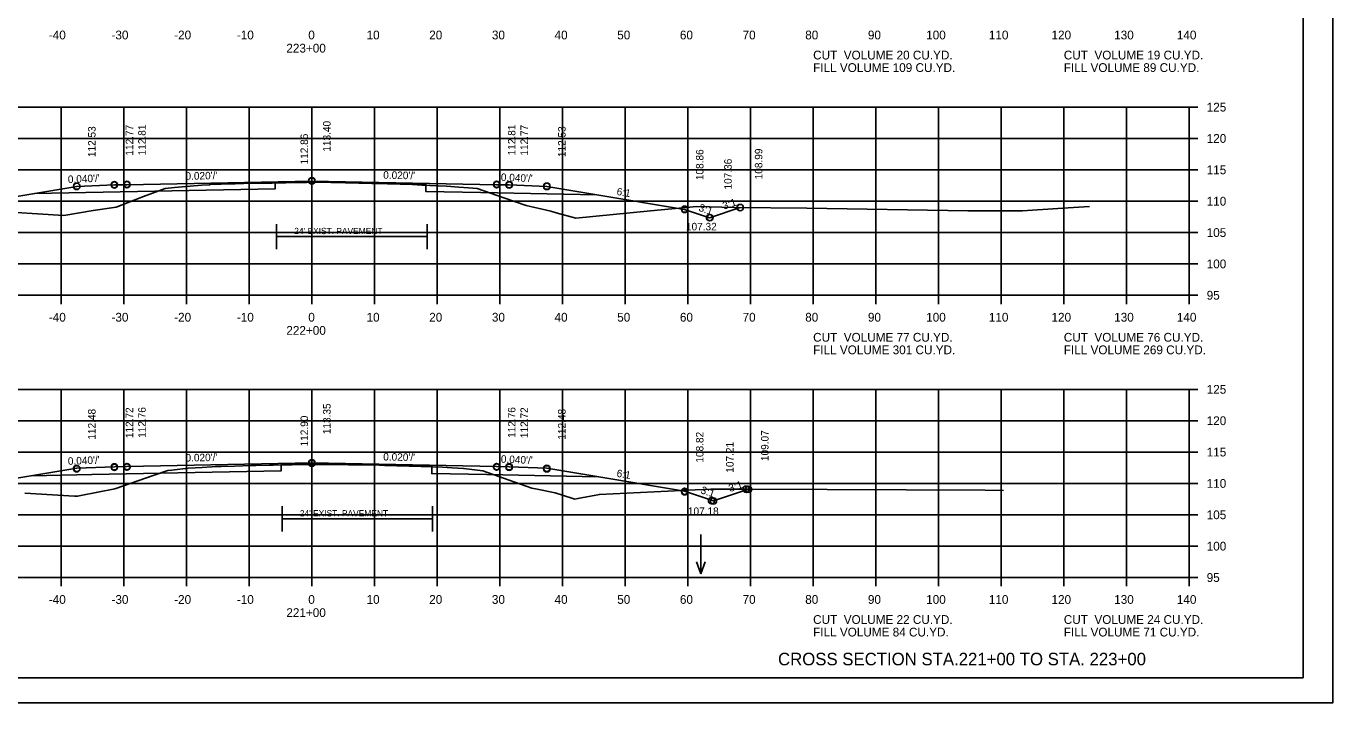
# Model space of a CAD drawing. Extents: x 1175611 to 1176402, y -433344 to -416213.
# Drawn here: x 1175735.4 to 1175943.9, y -423743.3 to -423635.4 of the extents above; entities that cross this region are included whole.
import ezdxf

# ---------------------------------------------------------------- set-up
doc = ezdxf.new("R2010")
doc.units = 0
for name, color, linetype in [('Default', 7, 'Continuous'), ('R_Alt Surface', 7, 'Continuous'), ('R_Axis', 7, 'Continuous'), ('R_Axis Annot', 7, 'Continuous'), ('R_Border', 7, 'Continuous'), ('R_Draft', 7, 'Continuous'), ('R_Exist Surface', 7, 'Continuous'), ('R_Fin Surface', 7, 'Continuous'), ('R_Grid', 7, 'Continuous'), ('R_No Plot', 7, 'Continuous'), ('R_Water Annot', 7, 'Continuous'), ('R_Xsect Elev', 7, 'Continuous'), ('R_Xsect Slope', 7, 'Continuous')]:
    doc.layers.add(name, color=color, linetype=linetype)

msp = doc.modelspace()

# ---------------------------------------------------------------- linework, layer by layer
at = {"layer": 'R_Alt Surface'}
for p, q in [((1175775.36, -423668.98), (1175799.36, -423668.98)), ((1175776.24, -423713.99), (1175800.24, -423713.99))]:
    msp.add_line(p, q, dxfattribs=at)
for points in [[(1175736.7, -423662.12), (1175744.92, -423661.96), (1175775.15, -423661.35), (1175775.15, -423660.41), (1175780.97, -423660.29), (1175799.15, -423660.62), (1175799.15, -423661.78), (1175807.92, -423661.96), (1175826.48, -423662.33)], [(1175775.36, -423670.98), (1175775.36, -423666.98)], [(1175799.36, -423670.98), (1175799.36, -423666.98)], [(1175736.26, -423707.13), (1175745.88, -423706.94), (1175776.1, -423706.33), (1175776.1, -423705.32), (1175780.97, -423705.22), (1175800.1, -423705.59), (1175800.1, -423706.76), (1175808.88, -423706.94), (1175826.66, -423707.29)], [(1175776.24, -423715.99), (1175776.24, -423711.99)], [(1175800.24, -423715.99), (1175800.24, -423711.99)]]:
    msp.add_lwpolyline(points, dxfattribs=at)
at = {"layer": 'R_Axis'}
for p, q in [((1175920.97, -423678.34), (1175920.97, -423648.34)), ((1175922.37, -423648.34), (1175920.97, -423648.34)), ((1175922.37, -423653.34), (1175920.97, -423653.34)), ((1175922.37, -423658.34), (1175920.97, -423658.34)), ((1175922.37, -423663.34), (1175920.97, -423663.34)), ((1175922.37, -423668.34), (1175920.97, -423668.34)), ((1175922.37, -423673.34), (1175920.97, -423673.34)), ((1175640.97, -423678.34), (1175920.97, -423678.34)), ((1175740.97, -423679.74), (1175740.97, -423678.34)), ((1175750.97, -423679.74), (1175750.97, -423678.34)), ((1175760.97, -423679.74), (1175760.97, -423678.34)), ((1175770.97, -423679.74), (1175770.97, -423678.34)), ((1175780.97, -423679.74), (1175780.97, -423678.34)), ((1175790.97, -423679.74), (1175790.97, -423678.34)), ((1175800.97, -423679.74), (1175800.97, -423678.34)), ((1175810.97, -423679.74), (1175810.97, -423678.34)), ((1175820.97, -423679.74), (1175820.97, -423678.34)), ((1175830.97, -423679.74), (1175830.97, -423678.34)), ((1175840.97, -423679.74), (1175840.97, -423678.34)), ((1175850.97, -423679.74), (1175850.97, -423678.34)), ((1175860.97, -423679.74), (1175860.97, -423678.34)), ((1175870.97, -423679.74), (1175870.97, -423678.34)), ((1175880.97, -423679.74), (1175880.97, -423678.34)), ((1175890.97, -423679.74), (1175890.97, -423678.34)), ((1175900.97, -423679.74), (1175900.97, -423678.34)), ((1175910.97, -423679.74), (1175910.97, -423678.34)), ((1175920.97, -423679.74), (1175920.97, -423678.34)), ((1175922.37, -423678.34), (1175920.97, -423678.34)), ((1175920.97, -423723.34), (1175920.97, -423693.34)), ((1175922.37, -423693.34), (1175920.97, -423693.34)), ((1175922.37, -423698.34), (1175920.97, -423698.34)), ((1175922.37, -423703.34), (1175920.97, -423703.34)), ((1175922.37, -423708.34), (1175920.97, -423708.34)), ((1175922.37, -423713.34), (1175920.97, -423713.34)), ((1175922.37, -423718.34), (1175920.97, -423718.34)), ((1175640.97, -423723.34), (1175920.97, -423723.34)), ((1175740.97, -423724.74), (1175740.97, -423723.34)), ((1175750.97, -423724.74), (1175750.97, -423723.34)), ((1175760.97, -423724.74), (1175760.97, -423723.34)), ((1175770.97, -423724.74), (1175770.97, -423723.34)), ((1175780.97, -423724.74), (1175780.97, -423723.34)), ((1175790.97, -423724.74), (1175790.97, -423723.34)), ((1175800.97, -423724.74), (1175800.97, -423723.34)), ((1175810.97, -423724.74), (1175810.97, -423723.34)), ((1175820.97, -423724.74), (1175820.97, -423723.34)), ((1175830.97, -423724.74), (1175830.97, -423723.34)), ((1175840.97, -423724.74), (1175840.97, -423723.34)), ((1175850.97, -423724.74), (1175850.97, -423723.34)), ((1175860.97, -423724.74), (1175860.97, -423723.34)), ((1175870.97, -423724.74), (1175870.97, -423723.34)), ((1175880.97, -423724.74), (1175880.97, -423723.34)), ((1175890.97, -423724.74), (1175890.97, -423723.34)), ((1175900.97, -423724.74), (1175900.97, -423723.34)), ((1175910.97, -423724.74), (1175910.97, -423723.34)), ((1175920.97, -423724.74), (1175920.97, -423723.34)), ((1175922.37, -423723.34), (1175920.97, -423723.34))]:
    msp.add_line(p, q, dxfattribs=at)
at = {"layer": 'R_Border'}
for q in [(1175939.15, -423533.88), (1175622.97, -423739.34)]:
    msp.add_line((1175939.15, -423739.34), q, dxfattribs=at)
at = {"layer": 'R_Exist Surface'}
for points in [[(1175729.62, -423664.86), (1175741.39, -423665.6), (1175746.09, -423664.84), (1175749.75, -423664.28), (1175754.13, -423662.59), (1175757.57, -423661.33), (1175759.07, -423661.17), (1175760.9, -423660.97), (1175763.44, -423660.79), (1175764.57, -423660.71), (1175764.65, -423660.71), (1175764.74, -423660.7), (1175766.49, -423660.64), (1175768.74, -423660.58), (1175770.14, -423660.54), (1175771.94, -423660.49), (1175773.07, -423660.48), (1175774.65, -423660.45), (1175775.47, -423660.43), (1175776.41, -423660.41), (1175776.82, -423660.39), (1175777.79, -423660.37), (1175780.14, -423660.36), (1175782.97, -423660.33), (1175786.34, -423660.42), (1175790.54, -423660.52), (1175793.04, -423660.59), (1175797.03, -423660.7), (1175798.52, -423660.76), (1175799.83, -423660.81), (1175802.45, -423660.96), (1175803.18, -423661.01), (1175803.81, -423661.04), (1175804.43, -423661.09), (1175805.99, -423661.22), (1175807.36, -423661.33), (1175811.64, -423662.8), (1175815.16, -423664.01), (1175818.41, -423664.76), (1175819.14, -423664.94), (1175819.97, -423665.18), (1175823.13, -423666.06), (1175835.04, -423664.86), (1175842.43, -423664.17), (1175848.43, -423664.34), (1175859.94, -423664.47), (1175885.64, -423664.89), (1175894.36, -423664.86), (1175900.79, -423664.43), (1175905.05, -423664.16)], [(1175735.19, -423709.88), (1175743.1, -423710.35), (1175743.59, -423710.38), (1175744.09, -423710.28), (1175749.55, -423709.22), (1175755.8, -423707.02), (1175757.99, -423706.28), (1175758.63, -423706.22), (1175761.27, -423705.93), (1175763.46, -423705.78), (1175765.02, -423705.68), (1175765.05, -423705.68), (1175765.62, -423705.65), (1175766.49, -423705.62), (1175768.65, -423705.58), (1175771.26, -423705.49), (1175772.05, -423705.47), (1175774.2, -423705.45), (1175774.8, -423705.44), (1175776.37, -423705.39), (1175776.79, -423705.38), (1175777.83, -423705.35), (1175778.25, -423705.34), (1175781.78, -423705.31), (1175782.85, -423705.3), (1175786.83, -423705.35), (1175788.24, -423705.37), (1175791.75, -423705.44), (1175792.6, -423705.46), (1175798.44, -423705.63), (1175800.21, -423705.69), (1175801.81, -423705.76), (1175803.34, -423705.84), (1175804.26, -423705.88), (1175805.16, -423705.98), (1175808.24, -423706.35), (1175812.45, -423707.82), (1175816.06, -423709.08), (1175816.95, -423709.27), (1175819.78, -423709.85), (1175822.49, -423710.71), (1175822.94, -423710.85), (1175823.45, -423710.75), (1175826.86, -423710.08), (1175842.17, -423709.35), (1175844.66, -423709.24), (1175846.67, -423709.25), (1175850.62, -423709.27), (1175888.44, -423709.43), (1175891.37, -423709.45)]]:
    msp.add_lwpolyline(points, dxfattribs=at)
at = {"layer": 'R_Fin Surface'}
for points in [[(1175711, -423664.22), (1175716.89, -423666.19), (1175721.47, -423664.66), (1175735.2, -423662.37), (1175743.47, -423660.99), (1175749.47, -423660.75), (1175751.47, -423660.71), (1175780.97, -423660.12), (1175810.47, -423660.71), (1175812.47, -423660.75), (1175818.47, -423660.99), (1175826.75, -423662.37), (1175840.47, -423664.66), (1175844.44, -423665.98), (1175849.34, -423664.35)], [(1175710.55, -423709.39), (1175716.32, -423711.31), (1175721.47, -423709.59), (1175735.2, -423707.3), (1175743.47, -423705.93), (1175749.47, -423705.69), (1175751.47, -423705.65), (1175780.97, -423705.06), (1175810.47, -423705.65), (1175812.47, -423705.69), (1175818.47, -423705.93), (1175826.75, -423707.3), (1175840.47, -423709.59), (1175845.07, -423711.13), (1175850.65, -423709.27)]]:
    msp.add_lwpolyline(points, dxfattribs=at)
at = {"layer": 'R_Grid'}
for p, q in [((1175640.97, -423648.34), (1175920.97, -423648.34)), ((1175740.97, -423678.34), (1175740.97, -423648.34)), ((1175750.97, -423678.34), (1175750.97, -423648.34)), ((1175760.97, -423678.34), (1175760.97, -423648.34)), ((1175770.97, -423678.34), (1175770.97, -423648.34)), ((1175780.97, -423678.34), (1175780.97, -423648.34)), ((1175790.97, -423678.34), (1175790.97, -423648.34)), ((1175800.97, -423678.34), (1175800.97, -423648.34)), ((1175810.97, -423678.34), (1175810.97, -423648.34)), ((1175820.97, -423678.34), (1175820.97, -423648.34)), ((1175830.97, -423678.34), (1175830.97, -423648.34)), ((1175840.97, -423678.34), (1175840.97, -423648.34)), ((1175850.97, -423678.34), (1175850.97, -423648.34)), ((1175860.97, -423678.34), (1175860.97, -423648.34)), ((1175870.97, -423678.34), (1175870.97, -423648.34)), ((1175880.97, -423678.34), (1175880.97, -423648.34)), ((1175890.97, -423678.34), (1175890.97, -423648.34)), ((1175900.97, -423678.34), (1175900.97, -423648.34)), ((1175910.97, -423678.34), (1175910.97, -423648.34)), ((1175920.97, -423678.34), (1175920.97, -423648.34)), ((1175640.97, -423653.34), (1175920.97, -423653.34)), ((1175640.97, -423658.34), (1175920.97, -423658.34)), ((1175640.97, -423663.34), (1175920.97, -423663.34)), ((1175640.97, -423668.34), (1175920.97, -423668.34)), ((1175640.97, -423673.34), (1175920.97, -423673.34)), ((1175640.97, -423678.34), (1175920.97, -423678.34)), ((1175640.97, -423693.34), (1175920.97, -423693.34)), ((1175740.97, -423723.34), (1175740.97, -423693.34)), ((1175750.97, -423723.34), (1175750.97, -423693.34)), ((1175760.97, -423723.34), (1175760.97, -423693.34)), ((1175770.97, -423723.34), (1175770.97, -423693.34)), ((1175780.97, -423723.34), (1175780.97, -423693.34)), ((1175790.97, -423723.34), (1175790.97, -423693.34)), ((1175800.97, -423723.34), (1175800.97, -423693.34)), ((1175810.97, -423723.34), (1175810.97, -423693.34)), ((1175820.97, -423723.34), (1175820.97, -423693.34)), ((1175830.97, -423723.34), (1175830.97, -423693.34)), ((1175840.97, -423723.34), (1175840.97, -423693.34)), ((1175850.97, -423723.34), (1175850.97, -423693.34)), ((1175860.97, -423723.34), (1175860.97, -423693.34)), ((1175870.97, -423723.34), (1175870.97, -423693.34)), ((1175880.97, -423723.34), (1175880.97, -423693.34)), ((1175890.97, -423723.34), (1175890.97, -423693.34)), ((1175900.97, -423723.34), (1175900.97, -423693.34)), ((1175910.97, -423723.34), (1175910.97, -423693.34)), ((1175920.97, -423723.34), (1175920.97, -423693.34)), ((1175640.97, -423698.34), (1175920.97, -423698.34)), ((1175640.97, -423703.34), (1175920.97, -423703.34)), ((1175640.97, -423708.34), (1175920.97, -423708.34)), ((1175640.97, -423713.34), (1175920.97, -423713.34)), ((1175640.97, -423718.34), (1175920.97, -423718.34)), ((1175640.97, -423723.34), (1175920.97, -423723.34))]:
    msp.add_line(p, q, dxfattribs=at)
at = {"layer": 'R_No Plot'}
msp.add_line((1175610.57, -423743.32), (1175943.91, -423743.32), dxfattribs=at)
msp.add_lwpolyline([(1175610.57, -423529.99), (1175943.91, -423529.99), (1175943.91, -423743.32), (1175610.57, -423743.32)], close=True, dxfattribs=at)
for centre in [(1175743.47, -423660.94), (1175749.47, -423660.7), (1175749.47, -423660.75), (1175751.47, -423660.66), (1175751.47, -423660.71), (1175780.97, -423660.07), (1175780.97, -423660.12), (1175810.47, -423660.66), (1175810.47, -423660.71), (1175812.47, -423660.7), (1175812.47, -423660.75), (1175818.47, -423660.94), (1175743.47, -423660.99), (1175818.47, -423660.99), (1175840.47, -423664.61), (1175840.47, -423664.66), (1175849.33, -423664.35), (1175849.34, -423664.35), (1175849.34, -423664.35), (1175844.44, -423665.98), (1175844.44, -423665.98), (1175844.51, -423665.95), (1175743.47, -423705.93), (1175743.47, -423706.01), (1175749.47, -423705.69), (1175749.47, -423705.77), (1175751.47, -423705.65), (1175751.47, -423705.73), (1175780.97, -423705.06), (1175780.97, -423705.14), (1175810.47, -423705.65), (1175810.47, -423705.73), (1175812.47, -423705.69), (1175812.47, -423705.77), (1175818.47, -423705.93), (1175818.47, -423706.01), (1175840.47, -423709.59), (1175840.47, -423709.68), (1175850.26, -423709.26), (1175850.65, -423709.27), (1175850.65, -423709.27), (1175844.75, -423711.1), (1175845.07, -423711.13), (1175845.07, -423711.13)]:
    msp.add_circle(centre, 0.5, dxfattribs=at)
at = {"layer": 'R_Water Annot'}
for p, q in [((1175843.06, -423716.47), (1175843.06, -423722.75)), ((1175843.06, -423722.75), (1175842.36, -423720.83)), ((1175843.06, -423722.75), (1175843.76, -423720.83))]:
    msp.add_line(p, q, dxfattribs=at)

# ---------------------------------------------------------------- texts
at = {"layer": 'Default'}
for s, p in [('CUT  VOLUME 20 CU.YD.', (1175860.97, -423640.74)), ('CUT  VOLUME 19 CU.YD.', (1175900.97, -423640.74)), ('FILL VOLUME 109 CU.YD.', (1175860.97, -423642.74)), ('FILL VOLUME 89 CU.YD.', (1175900.97, -423642.74)), ('CUT  VOLUME 77 CU.YD.', (1175860.97, -423685.74)), ('CUT  VOLUME 76 CU.YD.', (1175900.97, -423685.74)), ('FILL VOLUME 301 CU.YD.', (1175860.97, -423687.74)), ('FILL VOLUME 269 CU.YD.', (1175900.97, -423687.74)), ('CUT  VOLUME 22 CU.YD.', (1175860.97, -423730.74)), ('FILL VOLUME 84 CU.YD.', (1175860.97, -423732.74)), ('CUT  VOLUME 24 CU.YD.', (1175900.97, -423730.74)), ('FILL VOLUME 71 CU.YD.', (1175900.97, -423732.74))]:
    msp.add_text(s, height=1.4, dxfattribs=at).set_placement(p)
at = {"layer": 'R_Alt Surface'}
for p in [(1175778.17, -423668.59), (1175779.06, -423713.6)]:
    msp.add_text("24' EXIST. PAVEMENT", height=1, dxfattribs=at).set_placement(p)
at = {"layer": 'R_Axis Annot'}
for s, p in [('-40', (1175739.01, -423637.54)), ('-30', (1175749.01, -423637.54)), ('-20', (1175759.01, -423637.54)), ('-10', (1175769.01, -423637.54)), ('0', (1175780.41, -423637.54)), ('10', (1175789.71, -423637.54)), ('20', (1175799.71, -423637.54)), ('30', (1175809.71, -423637.54)), ('40', (1175819.71, -423637.54)), ('50', (1175829.71, -423637.54)), ('60', (1175839.71, -423637.54)), ('70', (1175849.71, -423637.54)), ('80', (1175859.71, -423637.54)), ('90', (1175869.71, -423637.54)), ('100', (1175879.01, -423637.54)), ('110', (1175889.01, -423637.54)), ('120', (1175899.01, -423637.54)), ('130', (1175909.01, -423637.54)), ('140', (1175919.01, -423637.54)), ('223+00', (1175776.91, -423639.64)), ('125', (1175923.77, -423649.04)), ('120', (1175923.77, -423654.04)), ('115', (1175923.77, -423659.04)), ('110', (1175923.77, -423664.04)), ('105', (1175923.77, -423669.04)), ('100', (1175923.77, -423674.04)), ('95', (1175923.77, -423679.04)), ('-40', (1175739.01, -423682.54)), ('-30', (1175749.01, -423682.54)), ('-20', (1175759.01, -423682.54)), ('-10', (1175769.01, -423682.54)), ('0', (1175780.41, -423682.54)), ('10', (1175789.71, -423682.54)), ('20', (1175799.71, -423682.54)), ('30', (1175809.71, -423682.54)), ('40', (1175819.71, -423682.54)), ('50', (1175829.71, -423682.54)), ('60', (1175839.71, -423682.54)), ('70', (1175849.71, -423682.54)), ('80', (1175859.71, -423682.54)), ('90', (1175869.71, -423682.54)), ('100', (1175879.01, -423682.54)), ('110', (1175889.01, -423682.54)), ('120', (1175899.01, -423682.54)), ('130', (1175909.01, -423682.54)), ('140', (1175919.01, -423682.54)), ('222+00', (1175776.91, -423684.64)), ('125', (1175923.77, -423694.04)), ('120', (1175923.77, -423699.04)), ('115', (1175923.77, -423704.04)), ('110', (1175923.77, -423709.04)), ('105', (1175923.77, -423714.04)), ('100', (1175923.77, -423719.04)), ('95', (1175923.77, -423724.04)), ('-40', (1175739.01, -423727.54)), ('-30', (1175749.01, -423727.54)), ('-20', (1175759.01, -423727.54)), ('-10', (1175769.01, -423727.54)), ('0', (1175780.41, -423727.54)), ('10', (1175789.71, -423727.54)), ('20', (1175799.71, -423727.54)), ('30', (1175809.71, -423727.54)), ('40', (1175819.71, -423727.54)), ('50', (1175829.71, -423727.54)), ('60', (1175839.71, -423727.54)), ('70', (1175849.71, -423727.54)), ('80', (1175859.71, -423727.54)), ('90', (1175869.71, -423727.54)), ('100', (1175879.01, -423727.54)), ('110', (1175889.01, -423727.54)), ('120', (1175899.01, -423727.54)), ('130', (1175909.01, -423727.54)), ('140', (1175919.01, -423727.54)), ('221+00', (1175776.91, -423729.64))]:
    msp.add_text(s, height=1.4, dxfattribs=at).set_placement(p)
at = {"layer": 'R_Draft'}
msp.add_text('CROSS SECTION STA.221+00 TO STA. 223+00', height=2, dxfattribs=at).set_placement((1175855.37, -423737.34))
at = {"layer": 'R_Xsect Elev'}
for s, p in [('112.53', (1175746.47, -423656.31)), ('112.77', (1175752.47, -423656.07)), ('112.81', (1175754.47, -423656.03)), ('113.40', (1175783.97, -423655.44)), ('112.81', (1175813.47, -423656.03)), ('112.77', (1175815.47, -423656.07)), ('112.53', (1175821.47, -423656.31)), ('112.86', (1175780.37, -423657.48)), ('108.86', (1175843.47, -423659.98)), ('108.99', (1175852.87, -423659.85)), ('107.36', (1175847.98, -423661.48)), ('113.35', (1175783.97, -423700.49)), ('112.48', (1175746.47, -423701.36)), ('112.72', (1175752.47, -423701.12)), ('112.76', (1175754.47, -423701.08)), ('112.90', (1175780.37, -423702.44)), ('112.76', (1175813.47, -423701.08)), ('112.72', (1175815.47, -423701.12)), ('112.48', (1175821.47, -423701.36)), ('109.07', (1175853.86, -423704.77)), ('108.82', (1175843.47, -423705.02)), ('107.21', (1175848.28, -423706.63))]:
    msp.add_text(s, height=1.2, rotation=90, dxfattribs=at).set_placement(p)
for s, p in [('107.32', (1175840.68, -423667.99)), ('107.18', (1175840.99, -423713.37))]:
    msp.add_text(s, height=1.2, dxfattribs=at).set_placement(p)
at = {"layer": 'R_Xsect Slope'}
for s, rotation, p in [("0.040'/'", 2.2906, (1175742.07, -423660.45)), ("0.020'/'", 1.1458, (1175760.83, -423659.93)), ("0.020'/'", 358.8542, (1175792.36, -423659.75)), ("0.040'/'", 357.7094, (1175811.12, -423660.1)), ('6:1', 350.5377, (1175829.55, -423662.33)), ('3:1', 341.5651, (1175842.61, -423664.85)), ('3:1', 18.4349, (1175846.73, -423664.69)), ("0.040'/'", 2.2906, (1175742.07, -423705.38)), ("0.020'/'", 1.1458, (1175760.83, -423704.86)), ("0.020'/'", 358.8542, (1175792.36, -423704.68)), ("0.040'/'", 357.7094, (1175811.12, -423705.03)), ('6:1', 350.5377, (1175829.55, -423707.27)), ('3:1', 18.4349, (1175847.71, -423709.72)), ('3:1', 341.5651, (1175842.93, -423709.89))]:
    msp.add_text(s, height=1.2, rotation=rotation, dxfattribs=at).set_placement(p)

doc.saveas('drawing.dxf')
